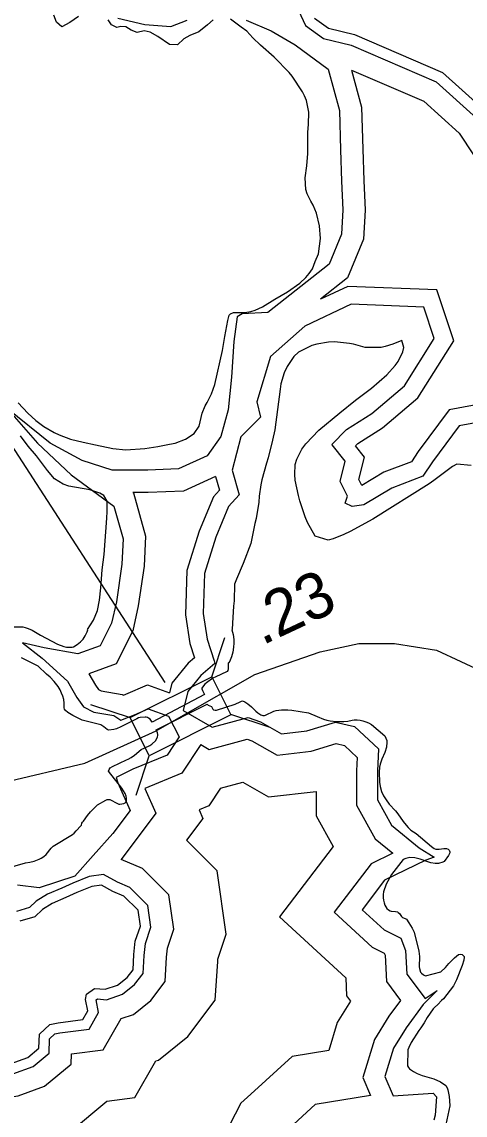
# Model space of a CAD drawing. Extents: x 1662474 to 1856135, y 779280 to 917889.
# Drawn here: x 1721210 to 1722414, y 822681 to 825651 of the extents above; entities that cross this region are included whole.
import ezdxf

# ---------------------------------------------------------------- set-up
doc = ezdxf.new("R2010")
doc.units = 0
for name, color, linetype in [('Exist Hydrographic Buffer Line', 7, 'Continuous'), ('Exist Hydrographic Island Shore', 7, 'Continuous'), ('Exist Hydrographic Lake Shore', 7, 'Continuous'), ('Exist Road Secondary Mileage Tenths English Label', 7, 'Continuous'), ('Exist Road Secondary Structure Standard Bridge CELL', 7, 'Continuous'), ('Exist Road Secondary Structure Standard Bridge Number Label', 7, 'Continuous'), ('Exist Road Secondary Type 51 Attributed', 7, 'Continuous')]:
    doc.layers.add(name, color=color, linetype=linetype)

msp = doc.modelspace()

# ---------------------------------------------------------------- linework, layer by layer
at = {"layer": 'Exist Hydrographic Buffer Line'}
for points in [[(1722548.9, 825910.5), (1722441.3, 825934), (1722310.3, 825945.7), (1722204.8, 825924.6), (1722108.6, 825898.8), (1722022.8, 825848.3), (1721972, 825764.3), (1721954.9, 825696), (1721980.7, 825641.2), (1722029.6, 825606.7), (1722104, 825588.1), (1722335.6, 825488.5), (1722444.9, 825389.6), (1722490.7, 825320.8), (1722527.6, 825244.9), (1722560.6, 825174.1), (1722616.1, 825112.4), (1722686.8, 825132), (1722745.1, 825243.8), (1722810, 825328.9), (1722855.2, 825421.8), (1722875.1, 825516.4), (1722856.3, 825604.3)], [(1721470.6, 825661.5), (1721544.2, 825644.5), (1721614.3, 825639.3), (1721658.5, 825655.9)], [(1721819, 825655.8), (1721886.8, 825626.7), (1721951.9, 825589.5), (1722041.9, 825522.7), (1722072.4, 825411), (1722075.4, 825304.1), (1722078.4, 825218.7), (1722081.4, 825140.7), (1722078.1, 825074.7), (1722044.3, 824993.5)], [(1722105.4, 825520.1), (1722132.7, 825420), (1722136, 825306), (1722138.9, 825220.9), (1722142, 825140.3), (1722138, 825061.2), (1722094.1, 824955.7)], [(1722105.4, 825520.1), (1722301.7, 825435.7), (1722397.7, 825348.8), (1722436.9, 825290), (1722471.7, 825218.3), (1722508.4, 825139.6), (1722595.8, 825042.5), (1722729.3, 825079.6), (1722797.5, 825210.5), (1722831.7, 825255.2)], [(1722044.3, 824993.5), (1721877.8, 824861.6), (1721808.3, 824858.6), (1721794.8, 824850), (1721785.2, 824782.7), (1721779.4, 824686), (1721770.2, 824597.3), (1721750.4, 824524.7), (1721712.9, 824472.2), (1721635, 824436.8), (1721551.8, 824433.6), (1721455, 824433.6), (1721374, 824459.5), (1721286.5, 824506.4), (1721170, 824600.8), (1721252.2, 824506.5), (1721343.9, 824420.4), (1721460.1, 824335.6), (1721485, 824246.8), (1721481.7, 824178.3), (1721466.6, 824075.5), (1721453.7, 824017.6), (1721422.9, 823955.9), (1721362.3, 823934.3), (1721270.8, 823950.6), (1721211.7, 823964.7), (1721264.6, 823923), (1721333.9, 823860), (1721359, 823815.9), (1721377.5, 823790.5), (1721405.1, 823775.7), (1721459.6, 823766.6), (1721478.3, 823754.1), (1721515.7, 823768.7), (1721553, 823785.2), (1721608.6, 823765), (1721636.9, 823708.5), (1721604.1, 823659.2), (1721510.9, 823620.7), (1721465.6, 823598), (1721470.8, 823583.6), (1721504.2, 823509.2), (1721457.1, 823446.3), (1721403.3, 823386.4), (1721353.5, 823330.1), (1721256.6, 823298.9), (1721198.4, 823305.7)], [(1722094.1, 824955.7), (1722021.1, 824897.8)], [(1722521.9, 824625.3), (1722370.2, 824597.2), (1722286.2, 824483.8), (1722267.8, 824456.2), (1722193.4, 824428), (1722133.4, 824392), (1722125.4, 824408), (1722140.6, 824468.9), (1722115.8, 824499.8), (1722122, 824506), (1722189, 824548.6), (1722285.5, 824630.4), (1722382.8, 824785.2), (1722336.7, 824923.3), (1722094.8, 824932.7), (1722021.1, 824897.8)], [(1722510.6, 824574.4), (1722397.5, 824553.5), (1722325.5, 824456.2), (1722299.2, 824416.8), (1722214.4, 824384.6), (1722138.4, 824339), (1722107.2, 824334.8), (1722087.7, 824343.5), (1722094.5, 824362.5), (1722074.6, 824402.5), (1722088.3, 824457.5), (1722052.7, 824502), (1722051.6, 824503.4), (1722091.7, 824543.6), (1722160.5, 824587.4), (1722248.9, 824662.2), (1722330.1, 824791.5), (1722301.7, 824876.7), (1722104.7, 824884.3), (1721978.4, 824824.6), (1721885, 824741.9), (1721847.7, 824618.8), (1721858, 824577.4), (1721804.7, 824524.1), (1721780.9, 824433), (1721800.4, 824366.1), (1721771.2, 824334.4), (1721736.5, 824251.1), (1721706.1, 824153), (1721702.7, 824043.6), (1721713.1, 823974), (1721732.5, 823915.7), (1721734.2, 823908.4), (1721696.3, 823875.3), (1721661.1, 823832.2), (1721648.1, 823780.2)], [(1721735.9, 824416.1), (1721649.3, 824376.7), (1721552.9, 824373), (1721511.6, 824373), (1721512.8, 824372.1), (1721545.9, 824253.7), (1721542.1, 824172.5), (1721526.2, 824064.5), (1721511.3, 823997.2), (1721466.2, 823907.1), (1721391.9, 823880.5), (1721410, 823848.9), (1721418.4, 823837.3), (1721425, 823833.8), (1721482.4, 823824.2), (1721485.7, 823822), (1721492.4, 823824.6), (1721550.7, 823850.5), (1721610.8, 823828.7)], [(1721735.9, 824416.1), (1721746.8, 824378.7), (1721730.2, 824360.7), (1721691.4, 824267.5), (1721658.4, 824161), (1721654.6, 824040.7), (1721666.3, 823962.8), (1721679.2, 823924), (1721661.7, 823908.7), (1721617.2, 823854.3), (1721610.8, 823828.7)], [(1721648.1, 823780.2), (1721726.4, 823735.4), (1721824.5, 823761.6), (1721858.4, 823749.4), (1721915.1, 823717.5), (1721984, 823725.2), (1722061.8, 823749.1), (1722113.7, 823736.8), (1722178.2, 823676.1), (1722175.6, 823615.3), (1722175.6, 823537.4), (1722213.5, 823469), (1722289, 823407.2), (1722329.9, 823381.7), (1722307.4, 823373.8), (1722195, 823319.2), (1722133.9, 823239.3), (1722194, 823184.2), (1722238.8, 823161.8), (1722252.1, 823128.4), (1722255.5, 823064.1), (1722305.3, 822997.6), (1722337.8, 823019.3), (1722299.9, 822981.3), (1722253.5, 822918.3), (1722219.2, 822863.3), (1722196.1, 822786.3), (1722218.7, 822733.4)], [(1721695.9, 823687.8), (1721644.3, 823610.3), (1721543.9, 823568.7), (1721574.2, 823501.4), (1721479.8, 823375.6)], [(1721695.9, 823687.8), (1721718.5, 823674.9), (1721822, 823702.5), (1721834.9, 823697.9), (1721903.2, 823659.4), (1721995.5, 823669.7), (1722063.7, 823690.7), (1722086, 823685.4), (1722120.7, 823652.7), (1722119.1, 823616.5), (1722119.1, 823522.8), (1722169.4, 823432.2), (1722217.5, 823392.9), (1722158.3, 823364.2), (1722057.7, 823232.6), (1722161.7, 823137.2), (1722194.3, 823120.9), (1722196.3, 823116.1), (1722200, 823043.9), (1722238.3, 822992.9), (1722206.8, 822950.1), (1722167.3, 822886.8), (1722136.1, 822782.9), (1722157, 822734.2)], [(1721749.6, 823569.4), (1721717.5, 823521.2), (1721691.2, 823510.3), (1721701.5, 823487.3), (1721657.4, 823428.4)], [(1721749.6, 823569.4), (1721810.3, 823585.6), (1721880.2, 823546.2), (1722009.2, 823560.6), (1722009.2, 823494.3), (1722055.5, 823410.8), (1721909.3, 823219.5), (1722089.4, 823054.3), (1722092, 823004.8), (1722102.5, 822990.7), (1722066.2, 822932.5), (1722043.5, 822856.8)], [(1720878.8, 822799.1), (1720928.4, 822707), (1721067.2, 822573.5), (1721233.9, 822598.2), (1721341.6, 822636.9), (1721440.5, 822719.4), (1721516.4, 822729.2), (1721573.7, 822828.3), (1721581.1, 822830.8), (1721660.4, 822895), (1721735.3, 822993.1), (1721741.7, 823098.6), (1721742.4, 823104.9), (1721765.1, 823173.2), (1721740.6, 823345.2), (1721657.4, 823428.4)], [(1720950.4, 823078.6), (1720947.4, 822988.8), (1720953.7, 822940.4), (1720978.7, 822883.6), (1721004.1, 822856.8), (1721017.8, 822834.5), (1721040.5, 822792.2), (1721114.4, 822721.1), (1721199.8, 822733.8), (1721271.4, 822759.5), (1721343.9, 822820), (1721344.8, 822847.3), (1721430.4, 822858.4), (1721479.7, 822943.6), (1721513.1, 822954.8), (1721560, 822992.7), (1721599, 823043.8), (1721603, 823110), (1721605.6, 823134.4), (1721622.8, 823186), (1721609.4, 823279.6), (1721537.5, 823351.5), (1721479.8, 823375.6)], [(1721184.9, 822793.4), (1721240.5, 822813.4), (1721283.7, 822849.4), (1721284.9, 822888.6), (1721299.3, 822901.8), (1721313.2, 822904.8), (1721392.6, 822915.1), (1721418.4, 822959.7), (1721411.5, 822993.9), (1721415.5, 822996.8), (1721439.5, 822994.7), (1721483.2, 823009.3), (1721515.8, 823035.6), (1721539.1, 823066.1), (1721542.1, 823115), (1721545.4, 823147.4), (1721560.2, 823191.7), (1721551.7, 823250.8), (1721502.8, 823299.8), (1721469.4, 823313.7), (1721431.6, 823334.9), (1721393, 823329.3), (1721348.3, 823311.7), (1721318.1, 823297.9), (1721279.3, 823281), (1721249.1, 823262.4), (1721230.7, 823245.1), (1721195.5, 823234.4)], [(1722043.5, 822856.8), (1721943.6, 822840.7), (1721831.8, 822738), (1721804.4, 822713.4), (1721728.3, 822565.6)], [(1722218.7, 822733.4), (1722327.3, 822740.9), (1722336.1, 822730.6), (1722332.7, 822681.2), (1722328.5, 822667.7)], [(1722157, 822734.2), (1722006.9, 822710), (1721925.3, 822635)]]:
    msp.add_lwpolyline(points, dxfattribs=at)
at = {"layer": 'Exist Hydrographic Island Shore'}
for points in [[(1722004.5, 825661.2), (1722042.4, 825634.5), (1722113.7, 825616.7), (1722352, 825514.1), (1722467.9, 825409.4), (1722516.9, 825335.8), (1722554.8, 825257.8), (1722586, 825190.9), (1722626.1, 825146.4), (1722666.2, 825157.5), (1722719.6, 825260), (1722784.2, 825344.7), (1722826.5, 825431.7), (1722844.4, 825516.4), (1722817.6, 825641.2), (1722735.2, 825750.4)], [(1721178.1, 822820.6), (1721226.5, 822837.9), (1721256.2, 822862.8), (1721257.5, 822901.3), (1721286, 822927.3), (1721308.3, 822932.3), (1721375.3, 822941), (1721389, 822964.6), (1721382.8, 822995.6), (1721385.3, 823009.3), (1721407.6, 823025.4), (1721436.1, 823022.9), (1721469.6, 823034.1), (1721495.7, 823055.2), (1721511.8, 823076.3), (1721514.3, 823117.3), (1721518, 823153.3), (1721531.7, 823194.2), (1721525.5, 823237.7), (1721487, 823276.2), (1721457.2, 823288.6), (1721426.2, 823306), (1721400.2, 823302.2), (1721359.2, 823286.1), (1721329.4, 823272.4), (1721292.2, 823256.3), (1721266.2, 823240.2), (1721245.1, 823220.3), (1721204.1, 823207.9)]]:
    msp.add_lwpolyline(points, dxfattribs=at)
at = {"layer": 'Exist Hydrographic Lake Shore'}
for points in [[(1721363.4, 825665.6), (1721339.8, 825649.6), (1721318, 825637.8), (1721304.2, 825650.4), (1721296.8, 825670.1)], [(1721729.5, 825656.9), (1721714.2, 825643.1), (1721690.4, 825624.7), (1721665.8, 825614.7), (1721650, 825605.8), (1721632.6, 825589.5), (1721610.6, 825590.3), (1721579.6, 825612.1), (1721558.6, 825623.9), (1721542.1, 825627.1), (1721523.2, 825622.3), (1721506.4, 825628.9), (1721492.2, 825638.3), (1721478.6, 825638.6), (1721467.5, 825636.2), (1721453.6, 825643.6), (1721444.5, 825657.2)], [(1721733.8, 824666.4), (1721755.2, 824758.3), (1721761.2, 824796.4), (1721769.1, 824839.9), (1721773, 824854.4), (1721776.5, 824858.6), (1721785.1, 824861.7), (1721798.8, 824862.2), (1721815.9, 824862.2), (1721831.4, 824864.3), (1721843.1, 824867.8), (1721863.6, 824877.2), (1721897.2, 824897.9), (1721931.4, 824918.4), (1721964.9, 824941.5), (1721981.5, 824957.2), (1721990.6, 824968.2), (1721999.5, 824980.9), (1722006.9, 825000.8), (1722015.6, 825021), (1722021.1, 825062.5), (1722018.2, 825097.4), (1722010, 825132.1), (1722000.9, 825153.6), (1721994.4, 825164.3), (1721984.6, 825184.5), (1721981.5, 825196.1), (1721979.6, 825227.6), (1721984.1, 825260.6), (1721987, 825294.2), (1721987, 825351.4), (1721988.5, 825373), (1721989.4, 825406.3), (1721983.2, 825437.8), (1721977.5, 825450.9), (1721972, 825461.4), (1721943.6, 825503.7), (1721935.5, 825513.9), (1721895.1, 825555.1), (1721857.9, 825588.4), (1721837.6, 825608.4), (1721820.9, 825626), (1721805.1, 825636.8), (1721776.2, 825658.8)], [(1722006.1, 824254.1), (1721985.9, 824291.1), (1721979.6, 824306.9), (1721964.6, 824350.4), (1721961.2, 824364.3), (1721952.6, 824406.6), (1721951.5, 824421.6), (1721952.6, 824449.1), (1721956.5, 824463.2), (1721969.9, 824490.6), (1721981.5, 824505.2), (1722016.6, 824541.8), (1722073.6, 824589.2), (1722115.9, 824623.4), (1722159.9, 824655.9), (1722200.9, 824692.1), (1722224, 824717.6), (1722232.1, 824729.1), (1722244.8, 824754.6), (1722247.4, 824766.9), (1722242.1, 824786.1), (1722217.6, 824775.9), (1722196.4, 824769.1), (1722186.1, 824766.7), (1722142.4, 824766.9), (1722110.6, 824775.9), (1722099.9, 824778), (1722059.1, 824782.4), (1722042.4, 824781.6), (1722011.4, 824775.9), (1721997.2, 824772.2), (1721961, 824753.8), (1721948.9, 824742), (1721930.5, 824715.5), (1721922.4, 824698.2), (1721913.5, 824668.2), (1721911.1, 824653.8), (1721897, 824543.1), (1721890.9, 824514.8), (1721878.9, 824466.7), (1721873.9, 824452.8), (1721861.8, 824407.4), (1721859.1, 824393.4), (1721854.6, 824362.8), (1721853.1, 824346.2), (1721846, 824302.1), (1721842.6, 824288.8), (1721831.9, 824234.1), (1721811.1, 824179.6), (1721792.5, 824137.6), (1721787.8, 824123.9), (1721786.1, 824078.5), (1721784.4, 824064.3), (1721781.8, 824017.9), (1721781.5, 824000.8), (1721780.4, 823999.8), (1721783.9, 823986.9), (1721785.4, 823973.8), (1721785.6, 823963), (1721785.1, 823952.2), (1721783, 823939.1), (1721779.4, 823926.6), (1721776, 823917.6), (1721771.8, 823908.9), (1721770.4, 823909.8), (1721770.1, 823893.5), (1721769.6, 823889), (1721767.2, 823886.4), (1721750.2, 823878), (1721736.9, 823872.2), (1721728.8, 823868), (1721711.4, 823855.7), (1721707.1, 823852), (1721700.9, 823844.1), (1721699, 823841), (1721698.8, 823839.1), (1721700.1, 823834.4), (1721705.9, 823823.7), (1721563.6, 823748.6), (1721558.1, 823756.8), (1721553.9, 823759.6), (1721551, 823761.2), (1721547.9, 823762), (1721544.5, 823762.2), (1721531.1, 823761.8), (1721526.9, 823760.4), (1721521.9, 823758.1), (1721479.1, 823736.2), (1721467, 823730.8), (1721459.6, 823728.6), (1721446.5, 823727.3), (1721443.6, 823728.1), (1721441.6, 823729.2), (1721432.6, 823736), (1721424.5, 823741.2), (1721373.9, 823754.6), (1721348.1, 823766.7), (1721334.8, 823774.6), (1721328.1, 823780.1), (1721325.9, 823783.8)], [(1721199.6, 824616.6), (1721226.1, 824588.2), (1721247.4, 824568.5), (1721269.9, 824551.8), (1721297.2, 824535.8), (1721310.9, 824529.7), (1721342.4, 824517.9), (1721376, 824509.5), (1721409.5, 824501.9), (1721457.4, 824492.4), (1721492.5, 824489), (1721543.9, 824492.7), (1721578.9, 824497.7), (1721611.1, 824503.7), (1721626.1, 824507.1), (1721654.6, 824517.6), (1721678.2, 824533.1), (1721691.8, 824553.3), (1721699.2, 824588.2), (1721707.5, 824608.4), (1721713.5, 824617.1), (1721724.8, 824640.4), (1721733.8, 824666.4)], [(1721182, 824007.4), (1721212.1, 824007.9), (1721219, 824006.3), (1721226.9, 824003.7), (1721237.6, 823999), (1721260.8, 823985.3), (1721306.4, 823960.7), (1721323.5, 823954.4), (1721330.8, 823952.8), (1721337.6, 823952.2), (1721346.2, 823952.2), (1721349.8, 823953.6), (1721360.2, 823959.6), (1721369.4, 823966.9), (1721376, 823974.1), (1721382, 823983), (1721387.2, 823994), (1721389.1, 823999.5), (1721388.5, 824000.3), (1721404.2, 824025.5), (1721415.6, 824052.2), (1721420.6, 824080.4), (1721424, 824113.7), (1721427.9, 824162.8), (1721433.1, 824203.9), (1721440.5, 824302.6), (1721441.6, 824321.3), (1721441.9, 824349.6), (1721432.6, 824364.6), (1721422.1, 824370.6), (1721394.9, 824379.8), (1721337.1, 824390.3), (1721321.9, 824395.3), (1721298.5, 824409.5), (1721279.4, 824432.3), (1721249.5, 824472.2), (1721227.4, 824498.7), (1721206.6, 824526.8)], [(1722429.8, 824446.5), (1722391.4, 824449.9), (1722379.6, 824443.6), (1722329, 824405), (1722316.6, 824396.6), (1722163.1, 824300), (1722101.4, 824266.7), (1722084.6, 824258.3), (1722055.5, 824246.5), (1722041.9, 824243.6), (1722006.1, 824254.1)], [(1721325.9, 823783.8), (1721325, 823787.4), (1721324.8, 823800.1), (1721323.5, 823810.2), (1721321.1, 823819.2), (1721317.6, 823827.9), (1721313.5, 823836.8), (1721308.2, 823845.7), (1721298, 823859.4), (1721286.8, 823870.9), (1721277, 823879.1), (1721254.4, 823900.6), (1721208.5, 823923.7)], [(1721544.2, 823679.3), (1721557.4, 823685.1), (1721563.1, 823688.8), (1721573.6, 823699), (1721578.2, 823708.9), (1721579.4, 823712.9), (1721579.1, 823715.5), (1721578, 823719.4), (1721574.4, 823727.6), (1721713.5, 823797.7), (1721715.9, 823795.3), (1721725, 823791.1), (1721728.5, 823784.3), (1721730.5, 823782.7), (1721735, 823781.1), (1721738.9, 823781.1), (1721789.4, 823797.9), (1721803.2, 823804.2), (1721806.4, 823806.1), (1721808.8, 823806.3), (1721815.4, 823804), (1721824, 823798.8), (1721833.4, 823790.6), (1721845.5, 823778.8), (1721851.2, 823773.8), (1721858.6, 823769.1), (1721864.1, 823767.2), (1721868.6, 823767.2), (1721872, 823768.2), (1721894.6, 823778.5), (1721900.6, 823780.4), (1721914.8, 823782.4), (1721931.9, 823782.4), (1721943.1, 823781.7), (1721988.5, 823774.1), (1722011.6, 823764.6), (1722029, 823756.5), (1722037.9, 823754.1), (1722047.4, 823752.6), (1722064.9, 823750.7), (1722084.4, 823750.4), (1722095.4, 823751.2), (1722107.1, 823754.4), (1722112.1, 823755.2), (1722120.5, 823755.2), (1722129, 823754.1), (1722135.8, 823752.8), (1722144.1, 823749.9), (1722151.5, 823746.5), (1722159.9, 823742.1), (1722195.4, 823711.3), (1722198.8, 823705), (1722200.9, 823699.2), (1722201.1, 823694.5), (1722199.9, 823680.4), (1722195.6, 823665.9), (1722187.2, 823648.3), (1722183, 823634.9), (1722181.1, 823626.6), (1722180.1, 823612.9), (1722181.5, 823586.1), (1722183, 823574.3), (1722186.8, 823560.7), (1722192, 823548.6), (1722199, 823537.3), (1722207.8, 823525.8), (1722225, 823507.6), (1722231.4, 823500.1), (1722245.8, 823479.3), (1722253.6, 823468.6), (1722259.4, 823462.5), (1722266.8, 823455.7), (1722273.6, 823450.4), (1722280.9, 823446.2), (1722322.9, 823410.6), (1722330, 823405.8), (1722334.5, 823404), (1722337.6, 823403.4), (1722343.4, 823403.8), (1722355.8, 823405.6), (1722363.4, 823405.1), (1722367.5, 823403.4), (1722370.4, 823401.4), (1722371.5, 823399.5), (1722372.2, 823396.4), (1722372, 823394), (1722368.6, 823386.9), (1722356.8, 823369.9), (1722353.4, 823368), (1722341.2, 823365.1), (1722332.6, 823364.6), (1722321.1, 823366.4), (1722291.4, 823376.9), (1722277.2, 823380.1), (1722263.6, 823381.1), (1722252.4, 823378.5), (1722245.5, 823375.9), (1722213.5, 823335.2), (1722203.8, 823317.1), (1722199.5, 823308.7)], [(1721163.6, 823350.7), (1721219.5, 823366.7), (1721231.9, 823368.6), (1721242.9, 823370.9), (1721257, 823376.2), (1721262.6, 823379.1), (1721269.4, 823383.5), (1721276, 823389.3), (1721289.4, 823406.1), (1721295.1, 823412.1), (1721347.1, 823443.1), (1721352.1, 823447), (1721357.4, 823453.9), (1721370.1, 823467.5), (1721371.5, 823469.3), (1721373.1, 823474.6), (1721374.4, 823476.9), (1721377.5, 823480.1), (1721388, 823495.3), (1721396.6, 823505.3), (1721411.6, 823520.8), (1721415.6, 823523.9), (1721437.9, 823537.1), (1721441.2, 823538.4), (1721444.5, 823538.9), (1721448.9, 823538.6), (1721452.6, 823537.1), (1721466, 823529.2), (1721473.1, 823525.8), (1721475.8, 823525.8), (1721486.8, 823527.9), (1721490.1, 823529.4), (1721492.2, 823531.6), (1721494, 823536.5), (1721494.4, 823542.3), (1721493.5, 823547.8), (1721490.1, 823555.4), (1721481.8, 823569.1), (1721445.5, 823615.2), (1721446.9, 823620.2), (1721449.8, 823624.4), (1721455.8, 823628.4), (1721493.8, 823646.8), (1721498.5, 823648.6), (1721506.4, 823652.6), (1721515.9, 823659.1), (1721534, 823674.3), (1721544.2, 823679.3)], [(1722199.5, 823308.7), (1722192.5, 823288.2), (1722191.1, 823280.1), (1722191.1, 823271.9), (1722192, 823265.4), (1722193.5, 823257.5), (1722195.4, 823252), (1722198.2, 823247.3), (1722201.6, 823242.3), (1722205.4, 823239.2), (1722209.8, 823236.6), (1722213.2, 823235.2), (1722224.8, 823234.4), (1722229.8, 823233.4), (1722232.1, 823231.8), (1722235.5, 823228.7), (1722241, 823221.1), (1722243.9, 823218.4), (1722246.2, 823216.9), (1722252.6, 823214.8), (1722254.4, 823213.2), (1722261.2, 823204), (1722270.4, 823188.8), (1722275.4, 823177.8), (1722288.5, 823126.3), (1722289.6, 823111.9), (1722288.8, 823083.8), (1722289.6, 823079.3), (1722293, 823069.9), (1722295.4, 823066.8), (1722300.6, 823062), (1722306.6, 823059.1), (1722347.6, 823070.6), (1722360.5, 823081.9), (1722369.6, 823092.9), (1722385.4, 823108.7), (1722396.1, 823117.1), (1722400.4, 823118.4), (1722405.4, 823117.4), (1722409.8, 823114.2), (1722411.1, 823112.4), (1722411.6, 823110.3), (1722410.4, 823102.4), (1722405.9, 823088), (1722390.1, 823048.6), (1722382, 823032.3), (1722354.9, 822997.4), (1722349.6, 822992.7), (1722340, 822981.4), (1722330.8, 822973.8), (1722327.4, 822969.9), (1722310.4, 822946.2), (1722302.8, 822931.6), (1722298.8, 822926.8), (1722293.8, 822918.7), (1722287.8, 822910.8), (1722267, 822878.2), (1722260.5, 822864.6), (1722258.1, 822858.9), (1722257.5, 822815.2), (1722260.1, 822810.8), (1722263.1, 822807.1), (1722273.9, 822799.2), (1722283.2, 822794.3), (1722297.2, 822788.8), (1722328.4, 822779.6), (1722346.8, 822771.7), (1722361, 822762), (1722365.1, 822755.2), (1722367.2, 822749.7), (1722370.4, 822732.1), (1722371.8, 822719.8), (1722372.5, 822706.1), (1722361, 822655.7)]]:
    msp.add_lwpolyline(points, dxfattribs=at)
at = {"layer": 'Exist Road Secondary Structure Standard Bridge CELL'}
for p, q in [((1721725.7, 823871.8), (1721761.3, 823979.2)), ((1721396.4, 823796.8), (1721503.8, 823761.2)), ((1721776.4, 823770.6), (1721883.8, 823734.9)), ((1721520.1, 823550.2), (1721555.7, 823657.7))]:
    msp.add_line(p, q, dxfattribs=at)
msp.add_lwpolyline([(1721503.8, 823761.2), (1721725.4, 823872.3), (1721777.3, 823768.8), (1721555.7, 823657.7)], close=True, dxfattribs=at)
at = {"layer": 'Exist Road Secondary Structure Standard Bridge Number Label'}
msp.add_line((1721599, 823856.7), (1720324.2, 825828.1), dxfattribs=at)
at = {"layer": 'Exist Road Secondary Type 51 Attributed'}
for points in [[(1719307.1, 825280.6), (1719364.3, 825236.7), (1719434.6, 825179.6), (1719491.7, 825109.3), (1719781.8, 824741.3), (1720005.9, 824455.8), (1720385.2, 824072), (1720640.2, 823830.4), (1720798.4, 823698.6), (1720930.2, 823624), (1721053.3, 823588.9), (1721158.8, 823584.5), (1721381.2, 823637.2), (1721574.5, 823725), (1721642.4, 823764.4)], [(1721642.4, 823764.4), (1721842.6, 823878.7), (1722019.8, 823940.2), (1722125.2, 823962.2), (1722221.9, 823962.2), (1722336.2, 823944.6), (1722468.1, 823883.1), (1722582.3, 823812.8), (1722718.6, 823698.6), (1722955.9, 823474.7), (1723147.5, 823300.8), (1723162.6, 823286.6), (1723355.3, 823130.6), (1723541, 822964.5), (1723642.8, 822860), (1723814.7, 822705.4), (1723903.3, 822627.8)]]:
    msp.add_lwpolyline(points, dxfattribs=at)

# ---------------------------------------------------------------- texts
at = {"layer": 'Exist Road Secondary Mileage Tenths English Label'}
msp.add_text('.23', height=125, rotation=25.1259, dxfattribs=at).set_placement((1721862.3, 823956.4))

doc.saveas('drawing.dxf')
